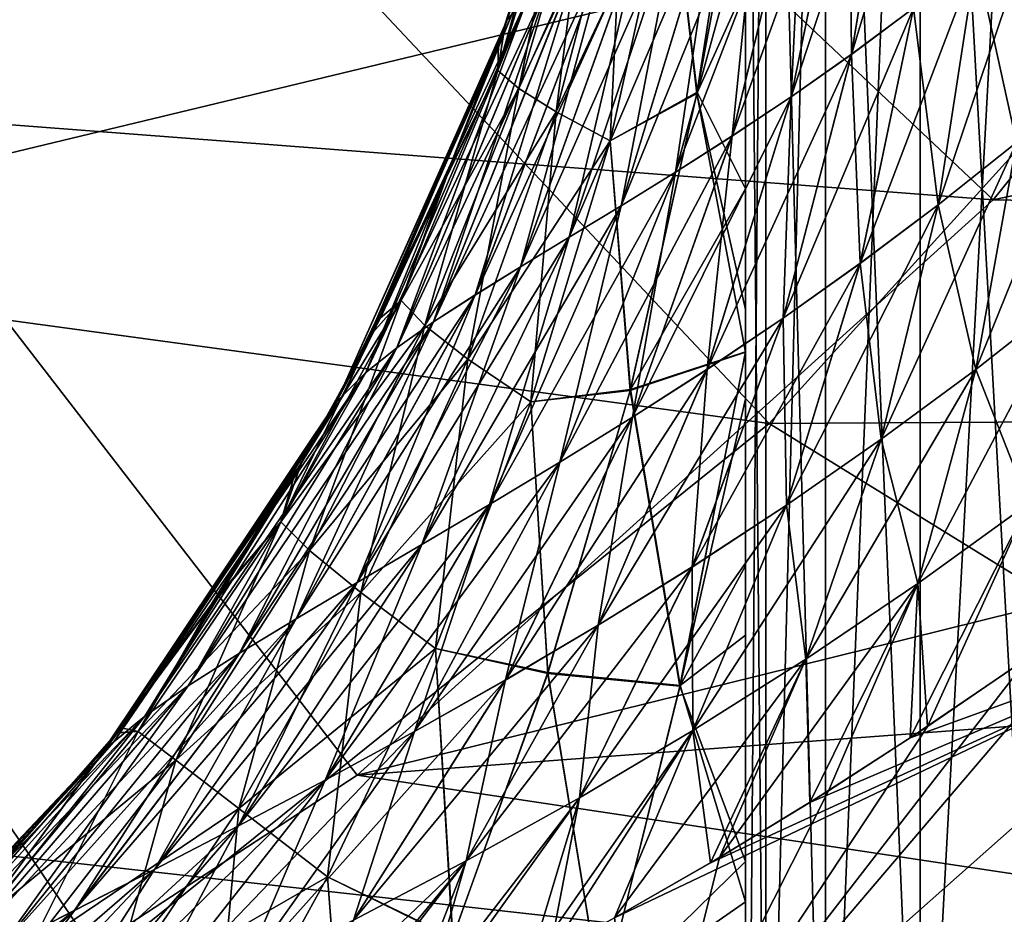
# Model space of a CAD drawing. Header units: metres. Extents: x -31 to 116, y -82 to 82.
# Tile 568 of 656: x 6.04 to 8.02, y -8.99 to -7.19. Entities that reach past the tile are written whole.
import ezdxf

# ---------------------------------------------------------------- set-up
doc = ezdxf.new("R2010")
doc.units = ezdxf.units.M
doc.layers.add('solid_80000000GA_10_1', color=7, linetype='CONTINUOUS')

msp = doc.modelspace()

# ---------------------------------------------------------------- linework, layer by layer
at = {"layer": 'solid_80000000GA_10_1'}
for points in [[(7.5, 0, 55.200001), (7.5, -6.812414, 55.34914), (7.5, -7.529304, 55.04224)], [(7.5, -2.76928, 55.018322), (7.5, 0, 55.200001), (7.5, -7.529304, 55.04224)], [(0.296235, -0.317186, -59.872536), (6.394561, -6.77339, -65), (5.256242, -7.690328, -65)], [(5.689669, -7.375425, 65), (6.77339, -6.394561, 65), (0.299473, -0.37684, 59.899887)], [(7.5, -2.76928, 55.018322), (7.5, -8.427868, 54.685936), (7.5, -8.964054, 54.489887)], [(7.5, -5.491112, 54.476521), (7.5, -2.76928, 55.018322), (7.5, -8.964054, 54.489887)], [(7.5, -2.76928, 55.018322), (7.5, -7.952137, 54.870144), (7.5, -8.427868, 54.685936)], [(7.5, -2.76928, 55.018322), (7.5, -7.85744, 54.907955), (7.5, -7.952137, 54.870144)], [(7.5, -2.76928, 55.018322), (7.5, -7.529304, 55.04224), (7.5, -7.85744, 54.907955)], [(7.5, -2.769284, -55.018353), (7.5, -7.772151, -54.942474), (7.5, -7.12049, -55.215488)], [(7.5, -2.769284, -55.018353), (7.5, -4.139073, -54.792019), (7.5, -7.772151, -54.942474)], [(7.5, -4.139073, -54.792019), (7.5, -7.857982, -54.907776), (7.5, -7.772151, -54.942474)], [(7.5, -4.139073, -54.792019), (7.5, -8.287963, -54.739063), (7.5, -7.857982, -54.907776)], [(7.5, -4.139073, -54.792019), (7.5, -5.491112, -54.476521), (7.5, -8.287963, -54.739063)], [(8.100817, -5.221815, 53.472298), (7.851916, -5.271216, 53.656521), (7.851916, -9.838243, 52.2593)], [(8.100817, -9.776115, 52.078972), (8.100817, -5.221815, 53.472298), (7.851916, -9.838243, 52.2593)], [(8.100817, -9.776115, -52.078972), (7.851916, -5.271216, -53.656521), (8.100817, -5.221815, -53.472298)], [(7.851916, -5.271216, 53.656521), (7.660927, -5.335633, 53.896732), (7.660927, -9.919252, 52.494438)], [(7.851916, -9.838243, 52.2593), (7.851916, -5.271216, 53.656521), (7.660927, -9.919252, 52.494438)], [(7.851916, -9.838243, -52.2593), (7.660927, -5.335633, -53.896732), (7.851916, -5.271216, -53.656521)], [(8.100817, -9.776115, -52.078972), (7.851916, -9.838243, -52.2593), (7.851916, -5.271216, -53.656521)], [(7.660927, -5.335633, 53.896732), (7.540889, -5.410666, 54.176537), (7.540889, -10.013614, 52.768326)], [(7.660927, -9.919252, 52.494438), (7.660927, -5.335633, 53.896732), (7.540889, -10.013614, 52.768326)], [(7.660927, -9.919252, -52.494438), (7.540889, -5.410666, -54.176537), (7.660927, -5.335633, -53.896732)], [(7.851916, -9.838243, -52.2593), (7.660927, -9.919252, -52.494438), (7.660927, -5.335633, -53.896732)], [(7.540889, -5.410666, -54.176537), (7.540889, -10.013614, -52.768326), (7.5, -5.491112, -54.476521)], [(7.540889, -5.410666, 54.176537), (7.5, -5.491112, 54.476521), (7.5, -10.442201, 52.948254)], [(7.540889, -10.013614, 52.768326), (7.540889, -5.410666, 54.176537), (7.5, -10.442201, 52.948254)], [(7.660927, -9.919252, -52.494438), (7.540889, -10.013614, -52.768326), (7.540889, -5.410666, -54.176537)], [(7.5, -5.491112, 54.476521), (7.5, -8.964054, 54.489887), (7.5, -9.568453, 54.283024)], [(7.5, -10.442201, 52.948254), (7.5, -5.491112, 54.476521), (7.5, -9.568453, 54.283024)], [(7.5, -5.491112, -54.476521), (7.5, -8.882816, -54.518757), (7.5, -8.287963, -54.739063)], [(7.5, -5.491112, -54.476521), (7.5, -9.568453, -54.283024), (7.5, -8.882816, -54.518757)], [(7.5, -5.491112, -54.476521), (7.5, -10.440791, -52.948738), (7.5, -9.568453, -54.283024)], [(7.540889, -10.013614, -52.768326), (7.5, -10.440791, -52.948738), (7.5, -5.491112, -54.476521)], [(6.77339, -6.394561, 80.315002), (7.998627, -7.551286, 82), (9.081097, -6.207486, 82)], [(9.081097, -6.207486, 82), (7.998627, -7.551286, 82), (11.68735, -6.756908, 82)], [(2.009825, -8.423403, 47.649441), (2.198413, -6.244006, 48.397625), (8.847297, -6.776258, 49.460232)], [(2.198413, -6.244006, -48.397625), (2.009825, -8.423403, -47.649441), (8.847297, -6.776258, -49.460232)], [(7.229966, -6.375588, -59.929829), (7.099939, -6.941869, -56.77578), (7.02083, -7.189012, -59.929829)], [(7.229966, -6.375588, -59.929829), (7.02083, -7.189012, -59.929829), (7.031189, -7.17729, -60.141197)], [(5.689669, -7.375425, 80.315002), (7.998627, -7.551286, 82), (6.77339, -6.394561, 80.315002)], [(6.77339, -6.394561, 80.315002), (6.77339, -6.394561, 65), (5.689669, -7.375425, 65)], [(5.689669, -7.375425, 80.315002), (6.77339, -6.394561, 80.315002), (5.689669, -7.375425, 65)], [(7.901758, -6.63247, 61.533253), (7.838022, -7.166088, 61.686222), (7.713699, -7.258793, 61.59816)], [(7.803988, -6.705286, 61.452885), (7.901758, -6.63247, 61.533253), (7.713699, -7.258793, 61.59816)], [(7.350343, -6.885874, 55.612843), (7.402888, -7.334541, 55.26923), (7.5, -6.708051, 55.394604)], [(7.402283, -7.337714, -55.26862), (7.350343, -6.885875, -55.612843), (7.5, -6.711563, -55.393154)], [(7.402283, -7.337714, -55.26862), (7.5, -6.711563, -55.393154), (7.5, -7.12049, -55.215488)], [(7.402888, -7.334541, 55.26923), (7.5, -6.812414, 55.34914), (7.5, -6.708051, 55.394604)], [(7.803988, -6.705286, 61.452885), (7.713699, -7.258793, 61.59816), (7.592022, -7.344271, 61.503845)], [(7.708741, -6.770422, 61.366734), (7.803988, -6.705286, 61.452885), (7.592022, -7.344271, 61.503845)], [(7.804, -6.705184, -61.452862), (7.708757, -6.770316, -61.366714), (7.713716, -7.258714, -61.598137)], [(7.804, -6.705184, -61.452862), (7.713716, -7.258714, -61.598137), (7.838034, -7.166012, -61.686195)], [(6.394561, -6.77339, -80.315002), (8.707303, -6.721757, -82), (7.547945, -8.001782, -82)], [(7.547945, -8.001782, -82), (8.707303, -6.721757, -82), (10.88724, -7.982312, -82)], [(7.708741, -6.770422, 61.366734), (7.592022, -7.344271, 61.503845), (7.473741, -7.423125, 61.403461)], [(7.616654, -6.828538, 61.274921), (7.708741, -6.770422, 61.366734), (7.473741, -7.423125, 61.403461)], [(7.708757, -6.770316, -61.366714), (7.592043, -7.344189, -61.503822), (7.713716, -7.258714, -61.598137)], [(7.708757, -6.770316, -61.366714), (7.616674, -6.828428, -61.274902), (7.592043, -7.344189, -61.503822)], [(7.998627, -7.551286, 82), (11.14992, -7.611111, 82), (11.68735, -6.756908, 82)], [(2.009825, -8.423403, 47.649441), (8.847297, -6.776258, 49.460232), (8.847297, -9.187693, 48.658989)], [(2.009825, -8.423403, -47.649441), (8.847297, -9.187693, -48.658989), (8.847297, -6.776258, -49.460232)], [(5.256242, -7.690328, -80.315002), (6.394561, -6.77339, -80.315002), (7.547945, -8.001782, -82)], [(6.394561, -6.77339, -65), (6.394561, -6.77339, -80.315002), (5.256242, -7.690328, -80.315002)], [(5.256242, -7.690328, -65), (6.394561, -6.77339, -65), (5.256242, -7.690328, -80.315002)], [(7.402888, -7.334541, 55.26923), (7.5, -7.529304, 55.04224), (7.5, -6.812414, 55.34914)], [(7.148822, -6.818317, -56.465466), (7.002332, -7.291495, -56.459953), (7.099939, -6.941869, -56.77578)], [(7.044589, -7.327406, -56.132877), (7.002332, -7.291495, -56.459953), (7.148822, -6.818317, -56.465466)], [(7.002332, -7.291495, 56.459953), (7.148822, -6.818317, 56.465466), (7.015962, -7.202896, 56.794186)], [(7.188571, -6.833817, 56.171043), (7.148822, -6.818317, 56.465466), (7.002332, -7.291495, 56.459953)], [(7.148822, -6.818317, 56.465466), (7.110407, -6.905472, 56.774044), (7.015962, -7.202896, 56.794186)], [(7.18857, -6.833817, -56.171043), (7.044589, -7.327406, -56.132877), (7.148822, -6.818317, -56.465466)], [(7.616654, -6.828538, 61.274921), (7.473741, -7.423125, 61.403461), (7.359543, -7.49604, 61.297104)], [(7.528306, -6.880381, 61.177479), (7.616654, -6.828538, 61.274921), (7.359543, -7.49604, 61.297104)], [(7.616674, -6.828428, -61.274902), (7.473766, -7.42304, -61.403439), (7.592043, -7.344189, -61.503822)], [(7.616674, -6.828428, -61.274902), (7.52833, -6.880267, -61.17746), (7.473766, -7.42304, -61.403439)], [(7.044589, -7.327406, 56.132877), (7.188571, -6.833817, 56.171043), (7.002332, -7.291495, 56.459953)], [(7.119811, -7.37457, -55.819939), (7.044589, -7.327406, -56.132877), (7.18857, -6.833817, -56.171043)], [(7.255742, -6.856331, 55.886833), (7.188571, -6.833817, 56.171043), (7.044589, -7.327406, 56.132877)], [(7.255742, -6.856331, -55.886833), (7.119811, -7.37457, -55.819939), (7.18857, -6.833817, -56.171043)], [(7.119811, -7.37457, 55.819939), (7.255742, -6.856331, 55.886833), (7.044589, -7.327406, 56.132877)], [(7.255742, -6.856331, -55.886833), (7.228034, -7.433048, -55.521175), (7.119811, -7.37457, -55.819939)], [(7.119811, -7.37457, 55.819939), (7.350343, -6.885874, 55.612843), (7.255742, -6.856331, 55.886833)], [(7.255742, -6.856331, -55.886833), (7.350343, -6.885875, -55.612843), (7.228034, -7.433048, -55.521175)], [(7.119811, -7.37457, 55.819939), (7.228034, -7.433048, 55.521175), (7.350343, -6.885874, 55.612843)], [(7.350343, -6.885874, 55.612843), (7.228034, -7.433048, 55.521175), (7.402888, -7.334541, 55.26923)], [(7.402283, -7.337714, -55.26862), (7.228034, -7.433048, -55.521175), (7.350343, -6.885875, -55.612843)], [(7.528306, -6.880381, 61.177479), (7.359543, -7.49604, 61.297104), (7.25006, -7.563744, 61.184772)], [(7.444227, -6.92675, 61.074329), (7.528306, -6.880381, 61.177479), (7.25006, -7.563744, 61.184772)], [(7.52833, -6.880267, -61.17746), (7.359572, -7.495953, -61.297081), (7.473766, -7.42304, -61.403439)], [(7.52833, -6.880267, -61.17746), (7.444255, -6.926632, -61.074314), (7.359572, -7.495953, -61.297081)], [(7.020838, -7.188989, 59.929829), (7.015962, -7.202896, 56.794186), (7.110407, -6.905472, 56.774044)], [(7.444227, -6.92675, 61.074329), (7.25006, -7.563744, 61.184772), (7.145927, -7.626996, 61.066498)], [(7.364931, -6.968518, 60.965412), (7.444227, -6.92675, 61.074329), (7.145927, -7.626996, 61.066498)], [(7.444255, -6.926632, -61.074314), (7.250094, -7.563653, -61.184753), (7.359572, -7.495953, -61.297081)], [(7.444255, -6.926632, -61.074314), (7.364963, -6.968396, -60.965397), (7.250094, -7.563653, -61.184753)], [(7.002332, -7.291495, -56.459953), (7.003416, -7.238091, -56.797512), (7.099939, -6.941869, -56.77578)], [(7.02083, -7.189012, -59.929829), (7.099939, -6.941869, -56.77578), (7.003416, -7.238091, -56.797512)], [(7.364931, -6.968518, 60.965412), (7.145927, -7.626996, 61.066498), (7.047797, -7.686555, 60.942257)], [(7.290939, -7.006576, 60.850601), (7.364931, -6.968518, 60.965412), (7.047797, -7.686555, 60.942257)], [(7.364963, -6.968396, -60.965397), (7.145965, -7.626902, -61.066479), (7.250094, -7.563653, -61.184753)], [(7.364963, -6.968396, -60.965397), (7.290975, -7.00645, -60.85059), (7.145965, -7.626902, -61.066479)], [(8.091735, -6.957401, 61.843491), (8.045195, -7.436166, 62.048061), (7.887904, -7.561646, 61.967197)], [(7.96427, -7.065742, 61.767994), (8.091735, -6.957401, 61.843491), (7.887904, -7.561646, 61.967197)], [(8.09174, -6.95733, -61.84346), (7.964278, -7.065668, -61.767967), (8.045202, -7.436114, -62.048035)], [(7.290939, -7.006576, 60.850601), (7.047797, -7.686555, 60.942257), (6.956509, -7.743089, 60.811501)], [(7.222864, -7.041904, 60.729229), (7.290939, -7.006576, 60.850601), (6.956509, -7.743089, 60.811501)], [(7.290975, -7.00645, -60.85059), (7.047839, -7.686459, -60.942242), (7.145965, -7.626902, -61.066479)], [(7.290975, -7.00645, -60.85059), (7.222903, -7.041774, -60.729218), (7.047839, -7.686459, -60.942242)], [(7.222864, -7.041904, 60.729229), (6.956509, -7.743089, 60.811501), (6.873025, -7.797204, 60.673336)], [(7.161382, -7.075538, 60.600266), (7.222864, -7.041904, 60.729229), (6.873025, -7.797204, 60.673336)], [(7.222903, -7.041774, -60.729218), (6.956555, -7.74299, -60.811485), (7.047839, -7.686459, -60.942242)], [(7.222903, -7.041774, -60.729218), (7.161424, -7.075404, -60.600258), (6.956555, -7.74299, -60.811485)], [(7.96427, -7.065742, 61.767994), (7.887904, -7.561646, 61.967197), (7.731266, -7.679336, 61.879585)], [(7.838022, -7.166088, 61.686222), (7.96427, -7.065742, 61.767994), (7.731266, -7.679336, 61.879585)], [(7.964278, -7.065668, -61.767967), (7.838034, -7.166012, -61.686195), (7.887915, -7.561593, -61.967175)], [(7.964278, -7.065668, -61.767967), (7.887915, -7.561593, -61.967175), (8.045202, -7.436114, -62.048035)], [(7.161382, -7.075538, 60.600266), (6.873025, -7.797204, 60.673336), (6.798847, -7.849218, 60.525887)], [(7.107489, -7.108593, 60.461739), (7.161382, -7.075538, 60.600266), (6.798847, -7.849218, 60.525887)], [(7.161424, -7.075404, -60.600258), (6.873075, -7.797102, -60.673321), (6.956555, -7.74299, -60.811485)], [(7.161424, -7.075404, -60.600258), (7.107534, -7.108455, -60.461731), (6.873075, -7.797102, -60.673321)], [(7.107489, -7.108593, 60.461739), (6.798847, -7.849218, 60.525887), (6.73663, -7.898815, 60.365505)], [(7.062881, -7.142305, 60.309944), (7.107489, -7.108593, 60.461739), (6.73663, -7.898815, 60.365505)], [(7.107534, -7.108455, -60.461731), (6.798901, -7.849114, -60.525875), (6.873075, -7.797102, -60.673321)], [(7.107534, -7.108455, -60.461731), (7.062929, -7.142163, -60.309937), (6.798901, -7.849114, -60.525875)], [(7.402283, -7.337714, -55.26862), (7.5, -7.12049, -55.215488), (7.5, -7.772151, -54.942474)], [(7.062881, -7.142305, 60.309944), (6.73663, -7.898815, 60.365505), (6.691902, -7.943848, 60.1884)], [(7.062881, -7.142305, 60.309944), (6.691902, -7.943848, 60.1884), (7.031139, -7.177433, 60.141205)], [(7.062929, -7.142163, -60.309937), (7.031189, -7.17729, -60.141197), (6.736687, -7.898709, -60.365494)], [(7.062929, -7.142163, -60.309937), (6.736687, -7.898709, -60.365494), (6.798901, -7.849114, -60.525875)], [(7.838022, -7.166088, 61.686222), (7.731266, -7.679336, 61.879585), (7.576046, -7.789549, 61.785172)], [(7.713699, -7.258793, 61.59816), (7.838022, -7.166088, 61.686222), (7.576046, -7.789549, 61.785172)], [(7.838034, -7.166012, -61.686195), (7.713716, -7.258714, -61.598137), (7.73128, -7.67928, -61.879562)], [(7.838034, -7.166012, -61.686195), (7.73128, -7.67928, -61.879562), (7.887915, -7.561593, -61.967175)], [(7.02083, -7.189012, -59.929829), (6.752197, -7.81717, -56.864353), (6.677499, -7.957753, -59.929829)], [(7.02083, -7.189012, -59.929829), (6.677499, -7.957753, -59.929829), (6.691962, -7.943741, -60.188393)], [(7.020838, -7.188989, 59.929829), (6.677511, -7.957731, 59.929829), (7.015962, -7.202896, 56.794186)], [(6.691902, -7.943848, 60.1884), (6.677511, -7.957731, 59.929829), (7.020838, -7.188989, 59.929829)], [(7.031139, -7.177433, 60.141205), (6.691902, -7.943848, 60.1884), (7.020838, -7.188989, 59.929829)], [(7.02083, -7.189012, -59.929829), (6.691962, -7.943741, -60.188393), (7.031189, -7.17729, -60.141197)], [(6.736687, -7.898709, -60.365494), (7.031189, -7.17729, -60.141197), (6.691962, -7.943741, -60.188393)], [(7.02083, -7.189012, -59.929829), (6.889616, -7.52545, -56.829666), (6.752197, -7.81717, -56.864353)], [(7.02083, -7.189012, -59.929829), (7.003416, -7.238091, -56.797512), (6.889616, -7.52545, -56.829666)], [(6.677511, -7.957731, 59.929829), (6.903426, -7.49319, 56.825874), (7.015962, -7.202896, 56.794186)], [(7.002332, -7.291495, 56.459953), (7.015962, -7.202896, 56.794186), (6.903426, -7.49319, 56.825874)], [(7.002332, -7.291495, -56.459953), (6.889616, -7.52545, -56.829666), (7.003416, -7.238091, -56.797512)], [(7.713699, -7.258793, 61.59816), (7.576046, -7.789549, 61.785172), (7.423032, -7.892652, 61.68396)], [(7.592022, -7.344271, 61.503845), (7.713699, -7.258793, 61.59816), (7.423032, -7.892652, 61.68396)], [(7.713716, -7.258714, -61.598137), (7.576065, -7.789492, -61.785149), (7.73128, -7.67928, -61.879562)], [(7.713716, -7.258714, -61.598137), (7.592043, -7.344189, -61.503822), (7.576065, -7.789492, -61.785149)], [(7.002332, -7.291495, -56.459953), (6.807865, -7.753999, -56.467182), (6.889616, -7.52545, -56.829666)], [(6.85516, -7.804313, -56.100891), (6.807865, -7.753999, -56.467182), (7.002332, -7.291495, -56.459953)], [(6.807865, -7.753999, 56.467182), (7.002332, -7.291495, 56.459953), (6.903426, -7.49319, 56.825874)], [(7.044589, -7.327406, 56.132877), (7.002332, -7.291495, 56.459953), (6.807865, -7.753999, 56.467182)], [(7.044589, -7.327406, -56.132877), (6.85516, -7.804313, -56.100891), (7.002332, -7.291495, -56.459953)], [(8.202374, -7.302582, 62.122219), (8.152195, -7.74474, 62.366119), (7.963277, -7.893204, 62.288155)], [(8.045195, -7.436166, 62.048061), (8.202374, -7.302582, 62.122219), (7.963277, -7.893204, 62.288155)], [(6.85516, -7.804313, 56.100891), (7.044589, -7.327406, 56.132877), (6.807865, -7.753999, 56.467182)], [(6.942026, -7.87233, -55.754593), (6.85516, -7.804313, -56.100891), (7.044589, -7.327406, -56.132877)], [(7.119811, -7.37457, 55.819939), (7.044589, -7.327406, 56.132877), (6.85516, -7.804313, 56.100891)], [(7.119811, -7.37457, -55.819939), (6.942026, -7.87233, -55.754593), (7.044589, -7.327406, -56.132877)], [(7.228034, -7.433048, 55.521175), (7.268973, -7.933096, 55.150017), (7.402888, -7.334541, 55.26923)], [(7.402283, -7.337714, -55.26862), (7.268346, -7.935528, -55.149506), (7.228034, -7.433048, -55.521175)], [(7.402283, -7.337714, -55.26862), (7.5, -7.857982, -54.907776), (7.268346, -7.935528, -55.149506)], [(7.402888, -7.334541, 55.26923), (7.268973, -7.933096, 55.150017), (7.5, -7.529304, 55.04224)], [(7.592022, -7.344271, 61.503845), (7.423032, -7.892652, 61.68396), (7.273067, -7.98917, 61.57608)], [(7.473741, -7.423125, 61.403461), (7.592022, -7.344271, 61.503845), (7.273067, -7.98917, 61.57608)], [(7.402283, -7.337714, -55.26862), (7.5, -7.772151, -54.942474), (7.5, -7.857982, -54.907776)], [(7.592043, -7.344189, -61.503822), (7.423054, -7.892592, -61.683937), (7.576065, -7.789492, -61.785149)], [(7.592043, -7.344189, -61.503822), (7.473766, -7.42304, -61.403439), (7.423054, -7.892592, -61.683937)], [(5.689669, -7.375425, 80.315002), (5.274789, -9.652801, 82), (6.719516, -8.709035, 82)], [(5.689669, -7.375425, 80.315002), (6.719516, -8.709035, 82), (7.998627, -7.551286, 82)], [(6.942026, -7.87233, 55.754593), (7.119811, -7.37457, 55.819939), (6.85516, -7.804313, 56.100891)], [(7.119811, -7.37457, -55.819939), (7.068568, -7.958238, -55.428421), (6.942026, -7.87233, -55.754593)], [(6.942026, -7.87233, 55.754593), (7.228034, -7.433048, 55.521175), (7.119811, -7.37457, 55.819939)], [(7.119811, -7.37457, -55.819939), (7.228034, -7.433048, -55.521175), (7.068568, -7.958238, -55.428421)], [(7.473741, -7.423125, 61.403461), (7.273067, -7.98917, 61.57608), (7.126932, -8.079705, 61.461567)], [(7.359543, -7.49604, 61.297104), (7.473741, -7.423125, 61.403461), (7.126932, -8.079705, 61.461567)], [(7.473766, -7.42304, -61.403439), (7.273092, -7.989109, -61.576061), (7.423054, -7.892592, -61.683937)], [(7.473766, -7.42304, -61.403439), (7.359572, -7.495953, -61.297081), (7.273092, -7.989109, -61.576061)], [(6.942026, -7.87233, 55.754593), (7.068568, -7.958238, 55.428421), (7.228034, -7.433048, 55.521175)], [(7.268346, -7.935528, -55.149506), (7.068568, -7.958238, -55.428421), (7.228034, -7.433048, -55.521175)], [(7.228034, -7.433048, 55.521175), (7.068568, -7.958238, 55.428421), (7.268973, -7.933096, 55.150017)], [(8.045195, -7.436166, 62.048061), (7.963277, -7.893204, 62.288155), (7.773221, -8.033481, 62.203136)], [(7.887904, -7.561646, 61.967197), (8.045195, -7.436166, 62.048061), (7.773221, -8.033481, 62.203136)], [(8.045202, -7.436114, -62.048035), (7.887915, -7.561593, -61.967175), (7.963285, -7.89317, -62.288136)], [(8.045202, -7.436114, -62.048035), (7.963285, -7.89317, -62.288136), (8.1522, -7.744708, -62.3661)], [(6.677511, -7.957731, 59.929829), (6.766398, -7.789166, 56.861027), (6.903426, -7.49319, 56.825874)], [(6.807865, -7.753999, 56.467182), (6.903426, -7.49319, 56.825874), (6.766398, -7.789166, 56.861027)], [(7.359543, -7.49604, 61.297104), (7.126932, -8.079705, 61.461567), (6.985358, -8.164895, 61.340328)], [(7.25006, -7.563744, 61.184772), (7.359543, -7.49604, 61.297104), (6.985358, -8.164895, 61.340328)], [(7.359572, -7.495953, -61.297081), (7.126961, -8.079642, -61.461548), (7.273092, -7.989109, -61.576061)], [(7.359572, -7.495953, -61.297081), (7.250094, -7.563653, -61.184753), (7.126961, -8.079642, -61.461548)], [(6.807865, -7.753999, -56.467182), (6.752197, -7.81717, -56.864353), (6.889616, -7.52545, -56.829666)], [(7.268973, -7.933096, 55.150017), (7.5, -7.85744, 54.907955), (7.5, -7.529304, 55.04224)], [(7.998627, -7.551286, 82), (6.719516, -8.709035, 82), (11.14992, -7.611111, 82)], [(7.25006, -7.563744, 61.184772), (6.985358, -8.164895, 61.340328), (6.849115, -8.245386, 61.212284)], [(7.145927, -7.626996, 61.066498), (7.25006, -7.563744, 61.184772), (6.849115, -8.245386, 61.212284)], [(7.250094, -7.563653, -61.184753), (6.985391, -8.164831, -61.340309), (7.126961, -8.079642, -61.461548)], [(7.250094, -7.563653, -61.184753), (7.145965, -7.626902, -61.066479), (6.985391, -8.164831, -61.340309)], [(7.887904, -7.561646, 61.967197), (7.773221, -8.033481, 62.203136), (7.582821, -8.165812, 62.110935)], [(7.731266, -7.679336, 61.879585), (7.887904, -7.561646, 61.967197), (7.582821, -8.165812, 62.110935)], [(7.887915, -7.561593, -61.967175), (7.73128, -7.67928, -61.879562), (7.773231, -8.033446, -62.203117)], [(7.887915, -7.561593, -61.967175), (7.773231, -8.033446, -62.203117), (7.963285, -7.89317, -62.288136)], [(6.719516, -8.709035, 82), (10.550343, -8.422568, 82), (11.14992, -7.611111, 82)], [(7.145927, -7.626996, 61.066498), (6.849115, -8.245386, 61.212284), (6.719017, -8.321806, 61.077282)], [(7.047797, -7.686555, 60.942257), (7.145927, -7.626996, 61.066498), (6.719017, -8.321806, 61.077282)], [(7.145965, -7.626902, -61.066479), (6.849152, -8.24532, -61.212265), (6.985391, -8.164831, -61.340309)], [(7.145965, -7.626902, -61.066479), (7.047839, -7.686459, -60.942242), (6.849152, -8.24532, -61.212265)], [(7.731266, -7.679336, 61.879585), (7.582821, -8.165812, 62.110935), (7.392875, -8.290439, 62.011414)], [(7.576046, -7.789549, 61.785172), (7.731266, -7.679336, 61.879585), (7.392875, -8.290439, 62.011414)], [(7.73128, -7.67928, -61.879562), (7.576065, -7.789492, -61.785149), (7.582834, -8.165777, -62.110916)], [(7.73128, -7.67928, -61.879562), (7.582834, -8.165777, -62.110916), (7.773231, -8.033446, -62.203117)], [(3.988496, -8.417905, -80.315002), (5.256242, -7.690328, -80.315002), (6.205023, -9.08275, -82)], [(5.256242, -7.690328, -80.315002), (7.547945, -8.001782, -82), (6.205023, -9.08275, -82)], [(7.047797, -7.686555, 60.942257), (6.719017, -8.321806, 61.077282), (6.596254, -8.394576, 60.934532)], [(6.956509, -7.743089, 60.811501), (7.047797, -7.686555, 60.942257), (6.596254, -8.394576, 60.934532)], [(7.047839, -7.686459, -60.942242), (6.719057, -8.321739, -61.077267), (6.849152, -8.24532, -61.212265)], [(7.047839, -7.686459, -60.942242), (6.956555, -7.74299, -60.811485), (6.719057, -8.321739, -61.077267)], [(6.956509, -7.743089, 60.811501), (6.596254, -8.394576, 60.934532), (6.482265, -8.46398, 60.782818)], [(6.873025, -7.797204, 60.673336), (6.956509, -7.743089, 60.811501), (6.482265, -8.46398, 60.782818)], [(6.956555, -7.74299, -60.811485), (6.596299, -8.394507, -60.934517), (6.719057, -8.321739, -61.077267)], [(6.956555, -7.74299, -60.811485), (6.873075, -7.797102, -60.673321), (6.596299, -8.394507, -60.934517)], [(6.807865, -7.753999, -56.467182), (6.565975, -8.199551, -56.464771), (6.752197, -7.81717, -56.864353)], [(6.623218, -8.257299, -56.054787), (6.565975, -8.199551, -56.464771), (6.807865, -7.753999, -56.467182)], [(6.565975, -8.19955, 56.464771), (6.807865, -7.753999, 56.467182), (6.607341, -8.080718, 56.893364)], [(6.85516, -7.804313, 56.100891), (6.807865, -7.753999, 56.467182), (6.565975, -8.19955, 56.464771)], [(6.807865, -7.753999, 56.467182), (6.766398, -7.789166, 56.861027), (6.607341, -8.080718, 56.893364)], [(6.85516, -7.804313, -56.100891), (6.623218, -8.257299, -56.054787), (6.807865, -7.753999, -56.467182)], [(8.152195, -7.74474, 62.366119), (8.069675, -8.162619, 62.641937), (7.84686, -8.323499, 62.561161)], [(7.963277, -7.893204, 62.288155), (8.152195, -7.74474, 62.366119), (7.84686, -8.323499, 62.561161)], [(8.1522, -7.744708, -62.3661), (7.963285, -7.89317, -62.288136), (8.069679, -8.162602, -62.641926)], [(6.873025, -7.797204, 60.673336), (6.482265, -8.46398, 60.782818), (6.379444, -8.529776, 60.619804)], [(6.798847, -7.849218, 60.525887), (6.873025, -7.797204, 60.673336), (6.379444, -8.529776, 60.619804)], [(6.873075, -7.797102, -60.673321), (6.482314, -8.46391, -60.782803), (6.596299, -8.394507, -60.934517)], [(6.873075, -7.797102, -60.673321), (6.798901, -7.849114, -60.525875), (6.482314, -8.46391, -60.782803)], [(6.677511, -7.957731, 59.929829), (6.607341, -8.080718, 56.893364), (6.766398, -7.789166, 56.861027)], [(7.576046, -7.789549, 61.785172), (7.392875, -8.290439, 62.011414), (7.204211, -8.407643, 61.904472)], [(7.423032, -7.892652, 61.68396), (7.576046, -7.789549, 61.785172), (7.204211, -8.407643, 61.904472)], [(7.576065, -7.789492, -61.785149), (7.39289, -8.290402, -62.011395), (7.582834, -8.165777, -62.110916)], [(7.576065, -7.789492, -61.785149), (7.423054, -7.892592, -61.683937), (7.39289, -8.290402, -62.011395)], [(6.623218, -8.257299, 56.054787), (6.85516, -7.804313, 56.100891), (6.565975, -8.19955, 56.464771)], [(6.565975, -8.199551, -56.464771), (6.594033, -8.10316, -56.895626), (6.752197, -7.81717, -56.864353)], [(6.677499, -7.957753, -59.929829), (6.752197, -7.81717, -56.864353), (6.594033, -8.10316, -56.895626)], [(6.726629, -8.342051, -55.672867), (6.623218, -8.257299, -56.054787), (6.85516, -7.804313, -56.100891)], [(6.942026, -7.87233, 55.754593), (6.85516, -7.804313, 56.100891), (6.623218, -8.257299, 56.054787)], [(6.942026, -7.87233, -55.754593), (6.726629, -8.342051, -55.672867), (6.85516, -7.804313, -56.100891)], [(6.798847, -7.849218, 60.525887), (6.379444, -8.529776, 60.619804), (6.292195, -8.590604, 60.441109)], [(6.73663, -7.898815, 60.365505), (6.798847, -7.849218, 60.525887), (6.292195, -8.590604, 60.441109)], [(6.798901, -7.849114, -60.525875), (6.379496, -8.529705, -60.619789), (6.482314, -8.46391, -60.782803)], [(6.798901, -7.849114, -60.525875), (6.736687, -7.898709, -60.365494), (6.379496, -8.529705, -60.619789)], [(7.268346, -7.935528, -55.149506), (7.5, -7.857982, -54.907776), (7.36854, -8.53006, -54.755749)], [(7.268973, -7.933096, 55.150017), (7.36876, -8.52907, 54.755989), (7.5, -7.85744, 54.907955)], [(7.36854, -8.53006, -54.755749), (7.5, -7.857982, -54.907776), (7.5, -8.287963, -54.739063)], [(7.36876, -8.52907, 54.755989), (7.5, -7.952137, 54.870144), (7.5, -7.85744, 54.907955)], [(6.726629, -8.342051, 55.672867), (6.942026, -7.87233, 55.754593), (6.623218, -8.257299, 56.054787)], [(6.942026, -7.87233, -55.754593), (6.876463, -8.454268, -55.319351), (6.726629, -8.342051, -55.672867)], [(6.726629, -8.342051, 55.672867), (7.068568, -7.958238, 55.428421), (6.942026, -7.87233, 55.754593)], [(6.942026, -7.87233, -55.754593), (7.068568, -7.958238, -55.428421), (6.876463, -8.454268, -55.319351)], [(6.73663, -7.898815, 60.365505), (6.292195, -8.590604, 60.441109), (6.229506, -8.642385, 60.242367)], [(6.73663, -7.898815, 60.365505), (6.229506, -8.642385, 60.242367), (6.691902, -7.943848, 60.1884)], [(6.736687, -7.898709, -60.365494), (6.691962, -7.943741, -60.188393), (6.292251, -8.590531, -60.441097)], [(6.736687, -7.898709, -60.365494), (6.292251, -8.590531, -60.441097), (6.379496, -8.529705, -60.619789)], [(7.423032, -7.892652, 61.68396), (7.204211, -8.407643, 61.904472), (7.01776, -8.517846, 61.790089)], [(7.273067, -7.98917, 61.57608), (7.423032, -7.892652, 61.68396), (7.01776, -8.517846, 61.790089)], [(7.423054, -7.892592, -61.683937), (7.20423, -8.407605, -61.904453), (7.39289, -8.290402, -62.011395)], [(7.423054, -7.892592, -61.683937), (7.273092, -7.989109, -61.576061), (7.20423, -8.407605, -61.904453)], [(7.963277, -7.893204, 62.288155), (7.84686, -8.323499, 62.561161), (7.621537, -8.475722, 62.473072)], [(7.773221, -8.033481, 62.203136), (7.963277, -7.893204, 62.288155), (7.621537, -8.475722, 62.473072)], [(7.963285, -7.89317, -62.288136), (7.773231, -8.033446, -62.203117), (7.846866, -8.323483, -62.56115)], [(7.963285, -7.89317, -62.288136), (7.846866, -8.323483, -62.56115), (8.069679, -8.162602, -62.641926)], [(7.068568, -7.958238, 55.428421), (7.103035, -8.502716, 55.018547), (7.268973, -7.933096, 55.150017)], [(7.268346, -7.935528, -55.149506), (7.102474, -8.504439, -55.018105), (7.068568, -7.958238, -55.428421)], [(7.268346, -7.935528, -55.149506), (7.36854, -8.53006, -54.755749), (7.102474, -8.504439, -55.018105)], [(7.268973, -7.933096, 55.150017), (7.103035, -8.502716, 55.018547), (7.36876, -8.52907, 54.755989)], [(6.677499, -7.957753, -59.929829), (6.236749, -8.624193, -56.923798), (6.209553, -8.658613, -59.929829)], [(6.677499, -7.957753, -59.929829), (6.209553, -8.658613, -59.929829), (6.229564, -8.642314, -60.242359)], [(6.677511, -7.957731, 59.929829), (6.209569, -8.658593, 59.929829), (6.607341, -8.080718, 56.893364)], [(6.229506, -8.642385, 60.242367), (6.209569, -8.658593, 59.929829), (6.677511, -7.957731, 59.929829)], [(6.691902, -7.943848, 60.1884), (6.229506, -8.642385, 60.242367), (6.677511, -7.957731, 59.929829)], [(6.677499, -7.957753, -59.929829), (6.229564, -8.642314, -60.242359), (6.691962, -7.943741, -60.188393)], [(6.292251, -8.590531, -60.441097), (6.691962, -7.943741, -60.188393), (6.229564, -8.642314, -60.242359)], [(6.677499, -7.957753, -59.929829), (6.419263, -8.375681, -56.917362), (6.236749, -8.624193, -56.923798)], [(6.677499, -7.957753, -59.929829), (6.594033, -8.10316, -56.895626), (6.419263, -8.375681, -56.917362)], [(6.726629, -8.342051, 55.672867), (6.876463, -8.454268, 55.319351), (7.068568, -7.958238, 55.428421)], [(7.102474, -8.504439, -55.018105), (6.876463, -8.454268, -55.319351), (7.068568, -7.958238, -55.428421)], [(7.068568, -7.958238, 55.428421), (6.876463, -8.454268, 55.319351), (7.103035, -8.502716, 55.018547)], [(7.36876, -8.52907, 54.755989), (7.5, -8.427868, 54.685936), (7.5, -7.952137, 54.870144)], [(7.273067, -7.98917, 61.57608), (7.01776, -8.517846, 61.790089), (6.834388, -8.621545, 61.668102)], [(7.126932, -8.079705, 61.461567), (7.273067, -7.98917, 61.57608), (6.834388, -8.621545, 61.668102)], [(7.273092, -7.989109, -61.576061), (7.017781, -8.517808, -61.790073), (7.20423, -8.407605, -61.904453)], [(7.273092, -7.989109, -61.576061), (7.126961, -8.079642, -61.461548), (7.017781, -8.517808, -61.790073)], [(7.547945, -8.001782, -82), (10.88724, -7.982312, -82), (9.735477, -9.352529, -82)], [(6.205023, -9.08275, -82), (7.547945, -8.001782, -82), (9.735477, -9.352529, -82)], [(7.773221, -8.033481, 62.203136), (7.621537, -8.475722, 62.473072), (7.394519, -8.619415, 62.377399)], [(7.582821, -8.165812, 62.110935), (7.773221, -8.033481, 62.203136), (7.394519, -8.619415, 62.377399)], [(7.773231, -8.033446, -62.203117), (7.582834, -8.165777, -62.110916), (7.621544, -8.475705, -62.473061)], [(7.773231, -8.033446, -62.203117), (7.621544, -8.475705, -62.473061), (7.846866, -8.323483, -62.56115)], [(7.126932, -8.079705, 61.461567), (6.834388, -8.621545, 61.668102), (6.654932, -8.719271, 61.53817)], [(6.985358, -8.164895, 61.340328), (7.126932, -8.079705, 61.461567), (6.654932, -8.719271, 61.53817)], [(7.126961, -8.079642, -61.461548), (6.834413, -8.621506, -61.668083), (7.017781, -8.517808, -61.790073)], [(7.126961, -8.079642, -61.461548), (6.985391, -8.164831, -61.340309), (6.834413, -8.621506, -61.668083)], [(6.209569, -8.658593, 59.929829), (6.429904, -8.360151, 56.91647), (6.607341, -8.080718, 56.893364)], [(6.565975, -8.19955, 56.464771), (6.607341, -8.080718, 56.893364), (6.429904, -8.360151, 56.91647)], [(6.565975, -8.199551, -56.464771), (6.419263, -8.375681, -56.917362), (6.594033, -8.10316, -56.895626)], [(12.6, -8.140638, 67.580978), (0, -15.415252, 67.784035), (2.518857, -13.960989, 66.651329)], [(12.6, -8.140638, 81.453682), (0, -15.415252, 81.302902), (0, -15.415252, 67.784035)], [(12.6, -8.140638, 67.580978), (12.6, -8.140638, 81.453682), (0, -15.415252, 67.784035)], [(12.6, -8.140638, 81.453682), (1.262316, -14.686454, 81.548462), (0, -15.415252, 81.302902)], [(0, -15.415252, -81.302902), (1.261851, -14.686722, -81.548378), (12.6, -8.140638, -81.453682)], [(12.6, -8.140638, -67.580978), (0, -15.415252, -81.302902), (12.6, -8.140638, -81.453682)], [(12.6, -8.140638, -67.580978), (0, -15.415252, -67.784035), (0, -15.415252, -81.302902)], [(12.6, -8.140638, -67.580978), (11.651099, -8.688487, -67.049789), (0, -15.415252, -67.784035)], [(1.261851, -14.686722, -81.548378), (11.534207, -8.755975, -81.642868), (12.6, -8.140638, -81.453682)], [(12.6, -8.140638, 81.453682), (11.53445, -8.755835, 81.64283), (1.262316, -14.686454, 81.548462)], [(11.650618, -8.688766, 67.049538), (12.6, -8.140638, 67.580978), (2.518857, -13.960989, 66.651329)], [(6.985358, -8.164895, 61.340328), (6.654932, -8.719271, 61.53817), (6.480317, -8.811553, 61.39991)], [(6.849115, -8.245386, 61.212284), (6.985358, -8.164895, 61.340328), (6.480317, -8.811553, 61.39991)], [(6.985391, -8.164831, -61.340309), (6.65496, -8.719231, -61.538155), (6.834413, -8.621506, -61.668083)], [(6.985391, -8.164831, -61.340309), (6.849152, -8.24532, -61.212265), (6.65496, -8.719231, -61.538155)], [(7.582821, -8.165812, 62.110935), (7.394519, -8.619415, 62.377399), (7.166617, -8.754704, 62.273869)], [(7.392875, -8.290439, 62.011414), (7.582821, -8.165812, 62.110935), (7.166617, -8.754704, 62.273869)], [(7.582834, -8.165777, -62.110916), (7.39289, -8.290402, -62.011395), (7.394527, -8.619398, -62.377388)], [(7.582834, -8.165777, -62.110916), (7.394527, -8.619398, -62.377388), (7.621544, -8.475705, -62.473061)], [(8.069679, -8.162602, -62.641926), (7.831748, -8.634418, -62.906788), (8.040339, -8.492601, -62.971836)], [(8.069679, -8.162602, -62.641926), (7.846866, -8.323483, -62.56115), (7.831748, -8.634418, -62.906788)], [(7.84686, -8.323499, 62.561161), (8.069675, -8.162619, 62.641937), (7.866465, -8.611683, 62.918243)], [(8.069675, -8.162619, 62.641937), (8.0709, -8.471406, 62.981419), (7.866465, -8.611683, 62.918243)], [(6.278679, -8.621391, 56.431072), (6.565975, -8.19955, 56.464771), (6.429904, -8.360151, 56.91647)], [(6.623218, -8.257299, 56.054787), (6.565975, -8.19955, 56.464771), (6.278679, -8.621391, 56.431072)], [(6.565975, -8.199551, -56.464771), (6.278679, -8.621391, -56.431072), (6.419263, -8.375681, -56.917362)], [(6.354187, -8.679007, -55.975533), (6.278679, -8.621391, -56.431072), (6.565975, -8.199551, -56.464771)], [(6.623218, -8.257299, -56.054787), (6.354187, -8.679007, -55.975533), (6.565975, -8.199551, -56.464771)], [(6.354187, -8.679007, 55.975533), (6.623218, -8.257299, 56.054787), (6.278679, -8.621391, 56.431072)], [(6.849115, -8.245386, 61.212284), (6.480317, -8.811553, 61.39991), (6.311546, -8.898899, 61.252823)], [(6.719017, -8.321806, 61.077282), (6.849115, -8.245386, 61.212284), (6.311546, -8.898899, 61.252823)], [(6.480888, -8.776259, -55.558304), (6.354187, -8.679007, -55.975533), (6.623218, -8.257299, -56.054787)], [(6.726629, -8.342051, 55.672867), (6.623218, -8.257299, 56.054787), (6.354187, -8.679007, 55.975533)], [(6.849152, -8.24532, -61.212265), (6.480347, -8.811513, -61.399895), (6.65496, -8.719231, -61.538155)], [(6.849152, -8.24532, -61.212265), (6.719057, -8.321739, -61.077267), (6.480347, -8.811513, -61.399895)], [(6.726629, -8.342051, -55.672867), (6.480888, -8.776259, -55.558304), (6.623218, -8.257299, -56.054787)], [(7.392875, -8.290439, 62.011414), (7.166617, -8.754704, 62.273869), (6.938695, -8.881754, 62.162216)], [(7.204211, -8.407643, 61.904472), (7.392875, -8.290439, 62.011414), (6.938695, -8.881754, 62.162216)], [(7.39289, -8.290402, -62.011395), (7.166626, -8.754686, -62.273861), (7.394527, -8.619398, -62.377388)], [(7.39289, -8.290402, -62.011395), (7.20423, -8.407605, -61.904453), (7.166626, -8.754686, -62.273861)], [(7.36854, -8.53006, -54.755749), (7.5, -8.287963, -54.739063), (7.5, -8.882816, -54.518757)], [(6.719017, -8.321806, 61.077282), (6.311546, -8.898899, 61.252823), (6.150279, -8.981569, 61.095528)], [(6.596254, -8.394576, 60.934532), (6.719017, -8.321806, 61.077282), (6.150279, -8.981569, 61.095528)], [(6.719057, -8.321739, -61.077267), (6.31158, -8.898858, -61.252808), (6.480347, -8.811513, -61.399895)], [(6.719057, -8.321739, -61.077267), (6.596299, -8.394507, -60.934517), (6.31158, -8.898858, -61.252808)], [(7.29992, -9.469123, 63.369762), (8.0709, -8.471406, 62.981419), (8.280457, -8.318574, 63.042271)], [(8.52621, -8.381937, 63.369762), (7.29992, -9.469123, 63.369762), (8.280457, -8.318574, 63.042271)], [(7.84686, -8.323499, 62.561161), (7.667375, -8.740886, 62.853516), (7.448281, -8.874912, 62.77813)], [(7.621537, -8.475722, 62.473072), (7.84686, -8.323499, 62.561161), (7.448281, -8.874912, 62.77813)], [(7.846866, -8.323483, -62.56115), (7.621544, -8.475705, -62.473061), (7.629694, -8.764365, -62.840637)], [(7.846866, -8.323483, -62.56115), (7.629694, -8.764365, -62.840637), (7.831748, -8.634418, -62.906788)], [(7.84686, -8.323499, 62.561161), (7.866465, -8.611683, 62.918243), (7.667375, -8.740886, 62.853516)], [(6.480888, -8.776259, 55.558304), (6.726629, -8.342051, 55.672867), (6.354187, -8.679007, 55.975533)], [(6.726629, -8.342051, -55.672867), (6.659263, -8.914021, -55.180046), (6.480888, -8.776259, -55.558304)], [(6.480888, -8.776259, 55.558304), (6.876463, -8.454268, 55.319351), (6.726629, -8.342051, 55.672867)], [(6.726629, -8.342051, -55.672867), (6.876463, -8.454268, -55.319351), (6.659263, -8.914021, -55.180046)], [(6.209569, -8.658593, 59.929829), (6.244433, -8.614354, 56.923824), (6.429904, -8.360151, 56.91647)], [(6.278679, -8.621391, -56.431072), (6.236749, -8.624193, -56.923798), (6.419263, -8.375681, -56.917362)], [(6.278679, -8.621391, 56.431072), (6.429904, -8.360151, 56.91647), (6.244433, -8.614354, 56.923824)], [(6.596254, -8.394576, 60.934532), (6.150279, -8.981569, 61.095528), (5.998595, -9.059664, 60.926052)], [(6.482265, -8.46398, 60.782818), (6.596254, -8.394576, 60.934532), (5.998595, -9.059664, 60.926052)], [(6.596299, -8.394507, -60.934517), (6.150316, -8.981527, -61.095512), (6.31158, -8.898858, -61.252808)], [(6.596299, -8.394507, -60.934517), (6.482314, -8.46391, -60.782803), (6.150316, -8.981527, -61.095512)], [(8.526247, -8.381899, -63.369762), (7.429688, -8.885699, -62.771221), (7.236897, -8.996346, -62.700642)], [(7.299954, -9.469096, -63.369762), (8.526247, -8.381899, -63.369762), (7.236897, -8.996346, -62.700642)], [(7.800747, -9.72169, 63.964466), (7.29992, -9.469123, 63.369762), (8.52621, -8.381937, 63.369762)], [(7.299954, -9.469096, -63.369762), (7.800747, -9.72169, -63.964466), (8.526247, -8.381899, -63.369762)], [(8.526247, -8.381899, -63.369762), (7.629694, -8.764365, -62.840637), (7.429688, -8.885699, -62.771221)], [(8.526247, -8.381899, -63.369762), (7.831748, -8.634418, -62.906788), (7.629694, -8.764365, -62.840637)], [(8.526247, -8.381899, -63.369762), (7.800747, -9.72169, -63.964466), (9.065285, -8.554737, -63.964466)], [(9.065285, -8.554737, 63.964466), (7.800747, -9.72169, 63.964466), (8.52621, -8.381937, 63.369762)], [(8.526247, -8.381899, -63.369762), (8.040339, -8.492601, -62.971836), (7.831748, -8.634418, -62.906788)], [(7.204211, -8.407643, 61.904472), (6.938695, -8.881754, 62.162216), (6.71177, -9.00085, 62.042175)], [(7.01776, -8.517846, 61.790089), (7.204211, -8.407643, 61.904472), (6.71177, -9.00085, 62.042175)], [(7.20423, -8.407605, -61.904453), (6.938706, -8.881736, -62.162205), (7.166626, -8.754686, -62.273861)], [(7.20423, -8.407605, -61.904453), (7.017781, -8.517808, -61.790073), (6.938706, -8.881736, -62.162205)], [(1.859048, -10.523561, 46.849686), (2.009825, -8.423403, 47.649441), (8.847297, -9.187693, 48.658989)], [(2.009825, -8.423403, -47.649441), (1.859048, -10.523569, -46.849682), (8.847297, -9.187693, -48.658989)], [(3.988496, -8.417905, -80.315002), (6.205023, -9.08275, -82), (4.706282, -9.942379, -82)], [(6.719516, -8.709035, 82), (9.891911, -9.18692, 82), (10.550343, -8.422568, 82)], [(7.36876, -8.52907, 54.755989), (7.5, -8.964054, 54.489887), (7.5, -8.427868, 54.685936)], [(6.480888, -8.776259, 55.558304), (6.659263, -8.914021, 55.180046), (6.876463, -8.454268, 55.319351)], [(6.911227, -9.037282, -54.860874), (6.659263, -8.914021, -55.180046), (6.876463, -8.454268, -55.319351)], [(6.876463, -8.454268, 55.319351), (6.659263, -8.914021, 55.180046), (6.911644, -9.036216, 54.861237)], [(7.102474, -8.504439, -55.018105), (6.911227, -9.037282, -54.860874), (6.876463, -8.454268, -55.319351)], [(6.876463, -8.454268, 55.319351), (6.911644, -9.036216, 54.861237), (7.103035, -8.502716, 55.018547)], [(6.482265, -8.46398, 60.782818), (5.998595, -9.059664, 60.926052), (5.860112, -9.132685, 60.741058)], [(6.379444, -8.529776, 60.619804), (6.482265, -8.46398, 60.782818), (5.860112, -9.132685, 60.741058)], [(6.482314, -8.46391, -60.782803), (5.998634, -9.059622, -60.926041), (6.150316, -8.981527, -61.095512)], [(6.482314, -8.46391, -60.782803), (6.379496, -8.529705, -60.619789), (5.998634, -9.059622, -60.926041)], [(7.621537, -8.475722, 62.473072), (7.448281, -8.874912, 62.77813), (7.237126, -8.99627, 62.700806)], [(7.394519, -8.619415, 62.377399), (7.621537, -8.475722, 62.473072), (7.237126, -8.99627, 62.700806)], [(7.29992, -9.469123, 63.369762), (7.866465, -8.611683, 62.918243), (8.0709, -8.471406, 62.981419)], [(7.621544, -8.475705, -62.473061), (7.394527, -8.619398, -62.377388), (7.429688, -8.885699, -62.771221)], [(7.621544, -8.475705, -62.473061), (7.429688, -8.885699, -62.771221), (7.629694, -8.764365, -62.840637)], [(7.102474, -8.504439, -55.018105), (7.21123, -9.165929, -54.586857), (6.911227, -9.037282, -54.860874)], [(7.103035, -8.502716, 55.018547), (6.911644, -9.036216, 54.861237), (7.211401, -9.165305, 54.58704)], [(7.102474, -8.504439, -55.018105), (7.36854, -8.53006, -54.755749), (7.21123, -9.165929, -54.586857)], [(7.103035, -8.502716, 55.018547), (7.211401, -9.165305, 54.58704), (7.36876, -8.52907, 54.755989)], [(6.379444, -8.529776, 60.619804), (5.860112, -9.132685, 60.741058), (5.741655, -9.198864, 60.534702)], [(6.292195, -8.590604, 60.441109), (6.379444, -8.529776, 60.619804), (5.741655, -9.198864, 60.534702)], [(6.379496, -8.529705, -60.619789), (5.860155, -9.132642, -60.741047), (5.998634, -9.059622, -60.926041)], [(6.379496, -8.529705, -60.619789), (6.292251, -8.590531, -60.441097), (5.860155, -9.132642, -60.741047)], [(7.01776, -8.517846, 61.790089), (6.71177, -9.00085, 62.042175), (6.486805, -9.112358, 61.91325)], [(6.834388, -8.621545, 61.668102), (7.01776, -8.517846, 61.790089), (6.486805, -9.112358, 61.91325)], [(7.017781, -8.517808, -61.790073), (6.711782, -9.000831, -62.042164), (6.938706, -8.881736, -62.162205)], [(7.017781, -8.517808, -61.790073), (6.834413, -8.621506, -61.668083), (6.711782, -9.000831, -62.042164)], [(7.21123, -9.165929, -54.586857), (7.36854, -8.53006, -54.755749), (7.5, -8.882816, -54.518757)], [(7.36876, -8.52907, 54.755989), (7.211401, -9.165305, 54.58704), (7.5, -8.964054, 54.489887)], [(8.940356, -9.534366, 64.570351), (7.800747, -9.72169, 63.964466), (9.065285, -8.554737, 63.964466)], [(9.065285, -8.554737, -63.964466), (7.800747, -9.72169, -63.964466), (8.992866, -9.502324, -64.583038)], [(6.292195, -8.590604, 60.441109), (5.741655, -9.198864, 60.534702), (5.656936, -9.253421, 60.30159)], [(6.292195, -8.590604, 60.441109), (5.656936, -9.253421, 60.30159), (6.229506, -8.642385, 60.242367)], [(6.292251, -8.590531, -60.441097), (6.229564, -8.642314, -60.242359), (5.7417, -9.198822, -60.534695)], [(6.292251, -8.590531, -60.441097), (5.7417, -9.198822, -60.534695), (5.860155, -9.132642, -60.741047)], [(5.951961, -9.011047, 56.344868), (6.244433, -8.614354, 56.923824), (5.857403, -9.055189, 56.885605)], [(6.209569, -8.658593, 59.929829), (5.857403, -9.055189, 56.885605), (6.244433, -8.614354, 56.923824)], [(5.951961, -9.011047, 56.344868), (6.278679, -8.621391, 56.431072), (6.244433, -8.614354, 56.923824)], [(7.29992, -9.469123, 63.369762), (7.667375, -8.740886, 62.853516), (7.866465, -8.611683, 62.918243)], [(5.951961, -9.011047, -56.344868), (5.855549, -9.057065, -56.885296), (6.236749, -8.624193, -56.923798)], [(6.209553, -8.658613, -59.929829), (6.236749, -8.624193, -56.923798), (5.855549, -9.057065, -56.885296)], [(6.278679, -8.621391, -56.431072), (5.951961, -9.011047, -56.344868), (6.236749, -8.624193, -56.923798)], [(6.058884, -9.06172, -55.846287), (5.951961, -9.011047, -56.344868), (6.278679, -8.621391, -56.431072)], [(6.354187, -8.679007, 55.975533), (6.278679, -8.621391, 56.431072), (5.951961, -9.011047, 56.344868)], [(6.354187, -8.679007, -55.975533), (6.058884, -9.06172, -55.846287), (6.278679, -8.621391, -56.431072)], [(6.834388, -8.621545, 61.668102), (6.486805, -9.112358, 61.91325), (6.264753, -9.216695, 61.774727)], [(6.654932, -8.719271, 61.53817), (6.834388, -8.621545, 61.668102), (6.264753, -9.216695, 61.774727)], [(6.834413, -8.621506, -61.668083), (6.48682, -9.11234, -61.913242), (6.711782, -9.000831, -62.042164)], [(6.834413, -8.621506, -61.668083), (6.65496, -8.719231, -61.538155), (6.48682, -9.11234, -61.913242)], [(7.394527, -8.619398, -62.377388), (7.065842, -9.089784, -62.63512), (7.236897, -8.996346, -62.700642)], [(7.394527, -8.619398, -62.377388), (7.166626, -8.754686, -62.273861), (7.065842, -9.089784, -62.63512)], [(7.394519, -8.619415, 62.377399), (7.237126, -8.99627, 62.700806), (7.106041, -9.068192, 62.650738)], [(7.166617, -8.754704, 62.273869), (7.394519, -8.619415, 62.377399), (7.106041, -9.068192, 62.650738)], [(7.394527, -8.619398, -62.377388), (7.236897, -8.996346, -62.700642), (7.429688, -8.885699, -62.771221)], [(6.229506, -8.642385, 60.242367), (5.656936, -9.253421, 60.30159), (6.209569, -8.658593, 59.929829)], [(6.209553, -8.658613, -59.929829), (5.656984, -9.25338, -60.301582), (6.229564, -8.642314, -60.242359)], [(5.7417, -9.198822, -60.534695), (6.229564, -8.642314, -60.242359), (5.656984, -9.25338, -60.301582)], [(6.209553, -8.658613, -59.929829), (5.855549, -9.057065, -56.885296), (5.631144, -9.270397, -59.929829)], [(6.209553, -8.658613, -59.929829), (5.631144, -9.270397, -59.929829), (5.656984, -9.25338, -60.301582)], [(6.209569, -8.658593, 59.929829), (5.631162, -9.270382, 59.929829), (5.857403, -9.055189, 56.885605)], [(5.656936, -9.253421, 60.30159), (5.631162, -9.270382, 59.929829), (6.209569, -8.658593, 59.929829)], [(11.651099, -8.688487, -67.049789), (2.518857, -13.960989, -66.651329), (0, -15.415252, -67.784035)], [(11.651099, -8.688487, -67.049789), (10.789269, -9.186065, -66.632423), (2.518857, -13.960989, -66.651329)], [(10.788719, -9.186382, 66.632172), (11.650618, -8.688766, 67.049538), (2.518857, -13.960989, 66.651329)], [(6.058884, -9.06172, 55.846287), (6.354187, -8.679007, 55.975533), (5.951961, -9.011047, 56.344868)], [(6.218175, -9.168052, -55.398037), (6.058884, -9.06172, -55.846287), (6.354187, -8.679007, -55.975533)], [(6.480888, -8.776259, 55.558304), (6.354187, -8.679007, 55.975533), (6.058884, -9.06172, 55.846287)], [(6.480888, -8.776259, -55.558304), (6.218175, -9.168052, -55.398037), (6.354187, -8.679007, -55.975533)], [(6.719516, -8.709035, 82), (5.274789, -9.652801, 82), (9.891911, -9.18692, 82)], [(6.654932, -8.719271, 61.53817), (6.264753, -9.216695, 61.774727), (6.046724, -9.314274, 61.625721)], [(6.480317, -8.811553, 61.39991), (6.654932, -8.719271, 61.53817), (6.046724, -9.314274, 61.625721)], [(6.65496, -8.719231, -61.538155), (6.26477, -9.216676, -61.774719), (6.48682, -9.11234, -61.913242)], [(6.65496, -8.719231, -61.538155), (6.480347, -8.811513, -61.399895), (6.26477, -9.216676, -61.774719)], [(7.29992, -9.469123, 63.369762), (7.448281, -8.874912, 62.77813), (7.667375, -8.740886, 62.853516)], [(1.261851, -14.686722, -81.548378), (2.492356, -13.97629, -81.746399), (11.534207, -8.755975, -81.642868)], [(11.53445, -8.755835, 81.64283), (2.492978, -13.975931, 81.74649), (1.262316, -14.686454, 81.548462)], [(2.492356, -13.97629, -81.746399), (10.497006, -9.354803, -81.795967), (11.534207, -8.755975, -81.642868)], [(11.53445, -8.755835, 81.64283), (10.497323, -9.35462, 81.795929), (2.492978, -13.975931, 81.74649)], [(7.166626, -8.754686, -62.273861), (6.806612, -9.222787, -62.529274), (7.065842, -9.089784, -62.63512)], [(7.166626, -8.754686, -62.273861), (6.938706, -8.881736, -62.162205), (6.806612, -9.222787, -62.529274)], [(7.166617, -8.754704, 62.273869), (7.106041, -9.068192, 62.650738), (6.845444, -9.203449, 62.54557)], [(6.938695, -8.881754, 62.162216), (7.166617, -8.754704, 62.273869), (6.845444, -9.203449, 62.54557)], [(6.218175, -9.168052, 55.398037), (6.480888, -8.776259, 55.558304), (6.058884, -9.06172, 55.846287)], [(6.480888, -8.776259, -55.558304), (6.43041, -9.331039, -55.000774), (6.218175, -9.168052, -55.398037)], [(6.218175, -9.168052, 55.398037), (6.659263, -8.914021, 55.180046), (6.480888, -8.776259, 55.558304)], [(6.480888, -8.776259, -55.558304), (6.659263, -8.914021, -55.180046), (6.43041, -9.331039, -55.000774)], [(6.480317, -8.811553, 61.39991), (6.046724, -9.314274, 61.625721), (5.83395, -9.405496, 61.465199)], [(6.311546, -8.898899, 61.252823), (6.480317, -8.811553, 61.39991), (5.83395, -9.405496, 61.465199)], [(6.480347, -8.811513, -61.399895), (6.046742, -9.314255, -61.625713), (6.26477, -9.216676, -61.774719)], [(6.480347, -8.811513, -61.399895), (6.31158, -8.898858, -61.252808), (6.046742, -9.314255, -61.625713)], [(6.938695, -8.881754, 62.162216), (6.598829, -9.322576, 62.438671), (6.366692, -9.427402, 62.33091)], [(6.71177, -9.00085, 62.042175), (6.938695, -8.881754, 62.162216), (6.366692, -9.427402, 62.33091)], [(6.938706, -8.881736, -62.162205), (6.561629, -9.339964, -62.422127), (6.806612, -9.222787, -62.529274)], [(6.938706, -8.881736, -62.162205), (6.711782, -9.000831, -62.042164), (6.561629, -9.339964, -62.422127)], [(6.938695, -8.881754, 62.162216), (6.845444, -9.203449, 62.54557), (6.598829, -9.322576, 62.438671)], [(7.21123, -9.165929, -54.586857), (7.5, -8.882816, -54.518757), (7.5, -9.568453, -54.283024)], [(7.29992, -9.469123, 63.369762), (7.237126, -8.99627, 62.700806), (7.448281, -8.874912, 62.77813)], [(6.311546, -8.898899, 61.252823), (5.83395, -9.405496, 61.465199), (5.628655, -9.49057, 61.290859)], [(6.150279, -8.981569, 61.095528), (6.311546, -8.898899, 61.252823), (5.628655, -9.49057, 61.290859)], [(6.31158, -8.898858, -61.252808), (5.83397, -9.405478, -61.465191), (6.046742, -9.314255, -61.625713)], [(6.31158, -8.898858, -61.252808), (6.150316, -8.981527, -61.095512), (5.83397, -9.405478, -61.465191)], [(6.218175, -9.168052, 55.398037), (6.43041, -9.331039, 55.000774), (6.659263, -8.914021, 55.180046)], [(6.706779, -9.52626, -54.667774), (6.43041, -9.331039, -55.000774), (6.659263, -8.914021, -55.180046)], [(6.659263, -8.914021, 55.180046), (6.43041, -9.331039, 55.000774), (6.706993, -9.525777, 54.667995)], [(6.911227, -9.037282, -54.860874), (6.706779, -9.52626, -54.667774), (6.659263, -8.914021, -55.180046)], [(6.659263, -8.914021, 55.180046), (6.706993, -9.525777, 54.667995), (6.911644, -9.036216, 54.861237)], [(7.211401, -9.165305, 54.58704), (7.5, -9.568453, 54.283024), (7.5, -8.964054, 54.489887)], [(6.150279, -8.981569, 61.095528), (5.628655, -9.49057, 61.290859), (5.4337, -9.569584, 61.099594)], [(5.998595, -9.059664, 60.926052), (6.150279, -8.981569, 61.095528), (5.4337, -9.569584, 61.099594)], [(6.150316, -8.981527, -61.095512), (5.628677, -9.490552, -61.290852), (5.83397, -9.405478, -61.465191)], [(6.150316, -8.981527, -61.095512), (5.998634, -9.059622, -60.926041), (5.628677, -9.490552, -61.290852)]]:
    msp.add_3dface(points, dxfattribs=at)

doc.saveas('drawing.dxf')
